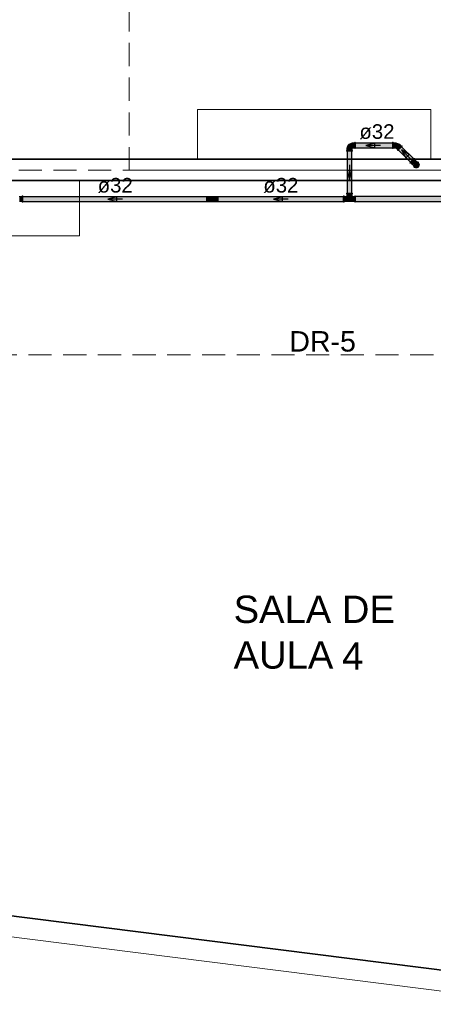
# Model space of a CAD drawing. Header units: millimetres. Extents: x 567 to 934, y -1 to 364.
# Tile 871 of 1056: x 800.04 to 805.72, y 146.42 to 159.92. Entities that reach past the tile are written whole.
import ezdxf

# ---------------------------------------------------------------- set-up
doc = ezdxf.new("R2010")
doc.units = ezdxf.units.MM
doc.header["$MEASUREMENT"] = 0
doc.linetypes.add('HIDDEN2', pattern=[0.47625, 0.3175, -0.15875])
doc.linetypes.add('NULL', pattern=[0])
for name, color, linetype, lineweight in [('AF-Condutos Reúso', 200, 'Continuous', 25), ('AF-Conexões Reúso', 216, 'Continuous', 18), ('AF-Sentido conduto Reúso', 200, 'Continuous', 30), ('AF-Textos conduto Reúso', 7, 'Continuous', 9), ('DI-Detalhes', 1, 'HIDDEN2', 9), ('Textos', 7, 'Continuous', 9)]:
    doc.layers.add(name, color=color, linetype=linetype, lineweight=lineweight)
doc.layers.add('ARQ FINA', color=8, linetype='Continuous')
doc.styles.add('Arial', font='arial.ttf')

msp = doc.modelspace()

# ---------------------------------------------------------------- hatches: boundary and pattern name
at = {"layer": 'AF-Condutos Reúso', "linetype": 'Continuous'}
for points in [[(804.645, 158.224), (804.645, 158.223), (805.156, 158.223), (805.156, 158.224)], [(804.645, 158.223), (804.645, 158.216), (805.156, 158.217), (805.156, 158.223)], [(804.645, 158.216), (804.645, 158.206), (805.156, 158.193), (805.156, 158.217)], [(805.156, 158.193), (804.645, 158.206), (804.645, 158.193), (805.156, 158.193)], [(804.597, 157.537), (804.597, 158.113), (804.534, 158.113), (804.534, 157.537)], [(804.645, 158.18), (805.156, 158.18), (805.156, 158.193), (804.645, 158.193)], [(805.156, 158.162), (805.156, 158.18), (804.645, 158.18), (804.645, 158.162)], [(805.156, 158.161), (805.156, 158.162), (804.645, 158.162), (804.645, 158.161)], [(805.402, 157.962), (805.402, 157.962), (805.237, 158.128), (805.236, 158.128)], [(805.402, 157.962), (805.24, 158.132), (805.237, 158.128)], [(805.24, 158.132), (805.402, 157.962), (805.407, 157.967)], [(805.407, 157.967), (805.247, 158.139), (805.241, 158.132)], [(805.247, 158.139), (805.407, 157.967), (805.414, 157.974), (805.256, 158.148)], [(805.256, 158.148), (805.414, 157.974), (805.423, 157.983), (805.257, 158.149)], [(805.423, 157.983), (805.266, 158.157), (805.257, 158.149)], [(805.432, 157.992), (805.274, 158.165), (805.266, 158.157), (805.423, 157.983)], [(805.445, 158.005), (805.28, 158.171), (805.274, 158.166), (805.44, 158)], [(805.44, 158), (805.274, 158.166), (805.274, 158.165), (805.432, 157.992)], [(805.281, 158.173), (805.28, 158.171), (805.445, 158.005), (805.447, 158.007)], [(805.449, 157.928), (805.452, 157.915), (805.459, 157.904), (805.471, 157.897), (805.484, 157.896), (805.497, 157.9), (805.507, 157.909), (805.512, 157.921), (805.512, 157.934), (805.507, 157.946), (805.497, 157.955), (805.484, 157.96), (805.471, 157.958), (805.459, 157.951), (805.452, 157.941)], [(800.08, 157.489), (800.08, 157.487), (802.601, 157.481), (802.601, 157.489)], [(800.08, 157.433), (802.601, 157.427), (802.601, 157.481), (800.08, 157.487)], [(802.601, 157.427), (800.08, 157.433), (800.08, 157.427)], [(802.601, 157.425), (802.601, 157.427), (800.08, 157.427), (800.08, 157.425)], [(802.761, 157.489), (802.601, 157.489), (802.601, 157.425), (802.761, 157.425)], [(802.761, 157.425), (804.485, 157.425), (804.485, 157.489), (802.761, 157.489)]]:
    msp.add_hatch(color=201, dxfattribs=at).paths.add_polyline_path(points)
h = msp.add_hatch(color=201, dxfattribs=at)
h.paths.add_polyline_path([(806.847, 157.422), (806.847, 157.49), (804.645, 157.49), (804.645, 157.422)])
h.paths.add_polyline_path([(806.847, 157.49), (806.847, 157.422), (807.644, 157.422), (807.644, 157.49)])
at = {"layer": 'AF-Conexões Reúso', "linetype": 'Continuous'}
for points in [[(804.597, 158.157), (804.601, 158.159), (804.601, 158.22), (804.568, 158.214), (804.55, 158.199), (804.538, 158.18), (804.533, 158.157)], [(804.637, 158.228), (804.601, 158.229), (804.637, 158.224)], [(804.601, 158.228), (804.601, 158.161), (804.637, 158.158), (804.637, 158.224)], [(804.645, 158.234), (804.637, 158.236), (804.644, 158.224)], [(804.637, 158.23), (804.637, 158.162), (804.645, 158.155), (804.645, 158.223)], [(805.156, 158.151), (805.164, 158.15), (805.164, 158.223), (805.156, 158.236)], [(805.205, 158.228), (805.164, 158.228), (805.164, 158.161), (805.205, 158.161)], [(805.215, 158.222), (805.205, 158.224), (805.205, 158.165), (805.239, 158.199), (805.24, 158.21)], [(805.246, 158.207), (805.231, 158.191), (805.259, 158.163), (805.271, 158.174)], [(805.249, 158.209), (805.247, 158.207), (805.271, 158.174), (805.277, 158.181)], [(804.522, 158.121), (804.522, 158.113), (804.535, 158.121)], [(804.603, 158.121), (804.535, 158.121), (804.528, 158.113), (804.596, 158.113)], [(804.53, 158.157), (804.53, 158.121), (804.597, 158.121), (804.597, 158.157)], [(804.6, 158.157), (804.597, 158.157), (804.597, 158.121), (804.6, 158.121)], [(804.607, 158.113), (804.608, 158.121), (804.597, 158.115)], [(804.637, 158.156), (804.603, 158.161), (804.601, 158.158)], [(804.637, 158.15), (804.645, 158.15), (804.637, 158.162)], [(805.164, 158.156), (805.196, 158.156), (805.205, 158.161), (805.175, 158.16)], [(805.201, 158.156), (805.227, 158.13), (805.24, 158.143), (805.206, 158.166)], [(805.24, 158.143), (805.246, 158.149), (805.211, 158.172), (805.206, 158.166)], [(805.246, 158.149), (805.253, 158.156), (805.224, 158.185), (805.211, 158.172)], [(805.231, 158.191), (805.224, 158.185), (805.253, 158.156), (805.259, 158.163)], [(805.288, 158.179), (805.283, 158.186), (805.231, 158.135), (805.228, 158.12)], [(805.4, 157.948), (805.403, 157.963), (805.398, 157.958)], [(805.404, 157.952), (805.452, 158), (805.451, 158.011), (805.403, 157.963)], [(805.43, 157.927), (805.434, 157.93), (805.408, 157.956), (805.406, 157.954)], [(805.408, 157.956), (805.434, 157.931), (805.438, 157.935), (805.412, 157.96)], [(805.438, 157.935), (805.441, 157.951), (805.474, 157.971), (805.448, 157.996), (805.412, 157.96)], [(805.459, 157.965), (805.444, 157.949), (805.438, 157.928)], [(805.448, 157.925), (805.448, 157.944), (805.44, 157.931)], [(805.481, 157.977), (805.456, 158.004), (805.448, 157.996), (805.474, 157.971)], [(805.46, 158.008), (805.455, 158.015), (805.452, 158)], [(805.481, 157.971), (805.464, 157.966), (805.469, 157.958), (805.484, 157.96), (805.506, 157.947), (805.512, 157.934), (805.509, 157.915), (805.518, 157.906), (805.522, 157.917), (805.513, 157.95), (805.502, 157.965)], [(805.518, 157.949), (805.511, 157.958), (805.522, 157.917), (805.524, 157.928)], [(805.489, 157.887), (805.479, 157.896), (805.464, 157.898), (805.45, 157.925), (805.438, 157.928), (805.439, 157.917), (805.45, 157.897)], [(805.481, 157.885), (805.492, 157.886), (805.45, 157.897), (805.459, 157.89)], [(805.518, 157.906), (805.506, 157.908), (805.497, 157.9), (805.479, 157.896), (805.492, 157.886)], [(805.511, 157.897), (805.518, 157.906), (805.492, 157.886)], [(804.524, 157.537), (804.522, 157.529), (804.534, 157.536)], [(804.528, 157.529), (804.596, 157.529), (804.602, 157.537), (804.535, 157.537)], [(804.6, 157.492), (804.596, 157.529), (804.534, 157.529), (804.53, 157.492)], [(804.53, 157.492), (804.534, 157.529), (804.53, 157.529)], [(804.608, 157.529), (804.608, 157.537), (804.596, 157.529)], [(804.6, 157.529), (804.596, 157.529), (804.6, 157.492)], [(800.035, 157.421), (800.072, 157.421), (800.072, 157.492), (800.031, 157.492)], [(800.08, 157.499), (800.072, 157.5), (800.072, 157.427), (800.08, 157.414)], [(804.494, 157.5), (804.485, 157.5), (804.494, 157.487)], [(804.494, 157.42), (804.494, 157.487), (804.485, 157.494), (804.485, 157.427)], [(804.485, 157.415), (804.494, 157.414), (804.487, 157.425)], [(804.53, 157.492), (804.494, 157.488), (804.494, 157.426), (804.53, 157.422)], [(804.494, 157.492), (804.494, 157.488), (804.53, 157.492)], [(804.494, 157.422), (804.53, 157.421), (804.494, 157.426)], [(804.53, 157.489), (804.53, 157.449), (804.601, 157.457), (804.601, 157.488), (804.533, 157.488)], [(804.53, 157.425), (804.601, 157.425), (804.601, 157.457), (804.53, 157.449)], [(804.533, 157.489), (804.534, 157.457), (804.596, 157.457), (804.597, 157.492)], [(804.601, 157.422), (804.637, 157.426), (804.637, 157.488), (804.601, 157.492)], [(804.601, 157.492), (804.637, 157.488), (804.637, 157.492)], [(804.601, 157.421), (804.637, 157.421), (804.637, 157.426)], [(804.645, 157.498), (804.637, 157.5), (804.643, 157.489)], [(804.637, 157.494), (804.637, 157.427), (804.645, 157.42), (804.645, 157.487)], [(804.637, 157.414), (804.645, 157.414), (804.637, 157.427)]]:
    msp.add_hatch(color=213, dxfattribs=at).paths.add_polyline_path(points)

# ---------------------------------------------------------------- linework, layer by layer
at = {"layer": 'AF-Condutos Reúso'}
for p, q in [((804.645, 158.224), (804.645, 158.223)), ((805.156, 158.224), (804.645, 158.224)), ((804.645, 158.223), (804.645, 158.216)), ((804.645, 158.216), (804.645, 158.206)), ((804.645, 158.206), (804.645, 158.193)), ((804.539, 158.113), (804.534, 158.113)), ((804.534, 158.113), (804.534, 157.537)), ((804.549, 158.113), (804.539, 158.113)), ((804.562, 158.113), (804.549, 158.113)), ((804.575, 158.113), (804.562, 158.113)), ((804.587, 158.113), (804.575, 158.113)), ((804.595, 158.113), (804.587, 158.113)), ((804.597, 158.113), (804.595, 158.113)), ((804.597, 157.537), (804.597, 158.113)), ((804.645, 158.193), (804.645, 158.18)), ((804.645, 158.18), (804.645, 158.169)), ((804.645, 158.169), (804.645, 158.162)), ((804.645, 158.162), (804.645, 158.161)), ((804.645, 158.161), (805.156, 158.161)), ((805.236, 158.128), (805.402, 157.962)), ((805.447, 158.007), (805.281, 158.173)), ((805.402, 157.962), (805.407, 157.967)), ((805.402, 157.962), (805.402, 157.962)), ((805.407, 157.967), (805.414, 157.974)), ((805.414, 157.974), (805.423, 157.983)), ((805.423, 157.983), (805.432, 157.992)), ((805.432, 157.992), (805.44, 158)), ((805.44, 158), (805.445, 158.005)), ((805.445, 158.005), (805.447, 158.007)), ((805.452, 157.941), (805.449, 157.928)), ((805.459, 157.951), (805.452, 157.941)), ((805.471, 157.958), (805.459, 157.951)), ((805.484, 157.96), (805.471, 157.958)), ((805.497, 157.955), (805.484, 157.96)), ((805.507, 157.946), (805.497, 157.955)), ((805.512, 157.934), (805.507, 157.946)), ((805.512, 157.921), (805.512, 157.934)), ((805.449, 157.928), (805.452, 157.915)), ((805.452, 157.915), (805.459, 157.904)), ((805.459, 157.904), (805.471, 157.897)), ((805.471, 157.897), (805.484, 157.896)), ((805.484, 157.896), (805.497, 157.9)), ((805.497, 157.9), (805.507, 157.909)), ((805.507, 157.909), (805.512, 157.921)), ((804.534, 157.537), (804.539, 157.537)), ((804.539, 157.537), (804.549, 157.537)), ((804.549, 157.537), (804.562, 157.537)), ((804.562, 157.537), (804.575, 157.537)), ((804.575, 157.537), (804.587, 157.537)), ((804.587, 157.537), (804.594, 157.537)), ((804.594, 157.537), (804.597, 157.537)), ((802.601, 157.489), (800.08, 157.489)), ((800.08, 157.425), (802.601, 157.425)), ((804.485, 157.489), (802.761, 157.489)), ((802.761, 157.425), (804.485, 157.425)), ((804.485, 157.487), (804.485, 157.489)), ((804.485, 157.481), (804.485, 157.487)), ((804.485, 157.47), (804.485, 157.481)), ((804.485, 157.457), (804.485, 157.47)), ((804.485, 157.444), (804.485, 157.457)), ((804.485, 157.433), (804.485, 157.444)), ((804.485, 157.427), (804.485, 157.433)), ((804.485, 157.425), (804.485, 157.427)), ((804.645, 157.489), (804.645, 157.487)), ((804.645, 157.487), (804.645, 157.481)), ((804.645, 157.481), (804.645, 157.47)), ((804.645, 157.47), (804.645, 157.457)), ((804.645, 157.457), (804.645, 157.444)), ((804.645, 157.444), (804.645, 157.433)), ((804.645, 157.433), (804.645, 157.427)), ((804.645, 157.427), (804.645, 157.425))]:
    msp.add_line(p, q, dxfattribs=at)
for points in [[(802.761, 157.489), (802.601, 157.489), (802.601, 157.425), (802.761, 157.425)], [(804.645, 157.422), (807.644, 157.422), (807.644, 157.49), (804.645, 157.49)]]:
    msp.add_lwpolyline(points, close=True, dxfattribs=at)
at = {"layer": 'AF-Conexões Reúso'}
for p, q in [((804.55, 158.199), (804.544, 158.19)), ((804.559, 158.208), (804.55, 158.199)), ((804.568, 158.214), (804.559, 158.208)), ((804.578, 158.219), (804.568, 158.214)), ((804.589, 158.223), (804.578, 158.219)), ((804.593, 158.223), (804.589, 158.223)), ((804.601, 158.224), (804.593, 158.223)), ((804.601, 158.229), (804.601, 158.228)), ((804.637, 158.229), (804.601, 158.229)), ((804.601, 158.228), (804.601, 158.224)), ((804.601, 158.224), (804.601, 158.218)), ((804.601, 158.224), (804.601, 158.224)), ((804.601, 158.223), (804.601, 158.224)), ((804.601, 158.223), (804.601, 158.223)), ((804.601, 158.22), (804.601, 158.223)), ((804.601, 158.217), (804.601, 158.22)), ((804.601, 158.218), (804.601, 158.211)), ((804.601, 158.213), (804.601, 158.217)), ((804.601, 158.208), (804.601, 158.213)), ((804.601, 158.211), (804.601, 158.202)), ((804.601, 158.203), (804.601, 158.208)), ((804.601, 158.198), (804.601, 158.203)), ((804.601, 158.202), (804.601, 158.193)), ((804.637, 158.236), (804.637, 158.234)), ((804.645, 158.236), (804.637, 158.236)), ((804.637, 158.234), (804.637, 158.23)), ((804.637, 158.23), (804.637, 158.229)), ((804.637, 158.229), (804.637, 158.223)), ((804.637, 158.228), (804.637, 158.229)), ((804.637, 158.224), (804.637, 158.228)), ((804.637, 158.218), (804.637, 158.224)), ((804.637, 158.223), (804.637, 158.214)), ((804.637, 158.211), (804.637, 158.218)), ((804.637, 158.214), (804.637, 158.204)), ((804.637, 158.202), (804.637, 158.211)), ((804.637, 158.204), (804.637, 158.193)), ((804.637, 158.193), (804.637, 158.202)), ((804.645, 158.234), (804.645, 158.236)), ((804.645, 158.23), (804.645, 158.234)), ((804.645, 158.224), (804.645, 158.23)), ((804.645, 158.223), (804.645, 158.224)), ((804.645, 158.214), (804.645, 158.223)), ((804.645, 158.204), (804.645, 158.214)), ((804.645, 158.193), (804.645, 158.204)), ((805.164, 158.236), (805.156, 158.236)), ((805.156, 158.236), (805.156, 158.234)), ((805.156, 158.234), (805.156, 158.23)), ((805.156, 158.23), (805.156, 158.224)), ((805.156, 158.224), (805.156, 158.223)), ((805.156, 158.223), (805.156, 158.214)), ((805.156, 158.214), (805.156, 158.204)), ((805.156, 158.204), (805.156, 158.193)), ((805.164, 158.234), (805.164, 158.236)), ((805.164, 158.23), (805.164, 158.234)), ((805.164, 158.229), (805.164, 158.23)), ((805.164, 158.224), (805.164, 158.229)), ((805.164, 158.229), (805.164, 158.228)), ((805.205, 158.229), (805.164, 158.229)), ((805.164, 158.228), (805.164, 158.224)), ((805.164, 158.224), (805.164, 158.218)), ((805.164, 158.224), (805.164, 158.224)), ((805.164, 158.223), (805.164, 158.224)), ((805.164, 158.214), (805.164, 158.223)), ((805.164, 158.218), (805.164, 158.211)), ((805.164, 158.204), (805.164, 158.214)), ((805.164, 158.211), (805.164, 158.202)), ((805.164, 158.193), (805.164, 158.204)), ((805.164, 158.202), (805.164, 158.193)), ((805.205, 158.228), (805.205, 158.229)), ((805.205, 158.224), (805.205, 158.228)), ((805.205, 158.218), (805.205, 158.224)), ((805.205, 158.224), (805.205, 158.224)), ((805.205, 158.224), (805.205, 158.224)), ((805.205, 158.224), (805.205, 158.223)), ((805.215, 158.222), (805.205, 158.224)), ((805.205, 158.223), (805.205, 158.218)), ((805.205, 158.211), (805.205, 158.218)), ((805.205, 158.218), (805.205, 158.211)), ((805.205, 158.202), (805.205, 158.211)), ((805.205, 158.211), (805.205, 158.202)), ((805.205, 158.193), (805.205, 158.202)), ((805.205, 158.202), (805.205, 158.192)), ((805.217, 158.221), (805.215, 158.222)), ((805.23, 158.217), (805.217, 158.221)), ((805.227, 158.219), (805.22, 158.22)), ((805.22, 158.22), (805.23, 158.217)), ((805.23, 158.217), (805.227, 158.219)), ((805.233, 158.215), (805.23, 158.217)), ((805.239, 158.212), (805.233, 158.215)), ((805.233, 158.215), (805.246, 158.207)), ((805.239, 158.212), (805.233, 158.215)), ((805.233, 158.194), (805.239, 158.199)), ((805.242, 158.203), (805.237, 158.197)), ((805.246, 158.207), (805.239, 158.212)), ((805.246, 158.207), (805.239, 158.212)), ((805.239, 158.199), (805.243, 158.203)), ((805.246, 158.207), (805.242, 158.203)), ((805.243, 158.203), (805.245, 158.206)), ((805.245, 158.206), (805.246, 158.207)), ((805.247, 158.207), (805.246, 158.207)), ((805.249, 158.209), (805.247, 158.207)), ((805.25, 158.21), (805.249, 158.209)), ((805.278, 158.182), (805.25, 158.21)), ((804.524, 158.121), (804.522, 158.121)), ((804.522, 158.121), (804.522, 158.113)), ((804.522, 158.113), (804.524, 158.113)), ((804.528, 158.121), (804.524, 158.121)), ((804.524, 158.113), (804.528, 158.113)), ((804.529, 158.121), (804.528, 158.121)), ((804.528, 158.113), (804.534, 158.113)), ((804.53, 158.157), (804.529, 158.157)), ((804.529, 158.157), (804.529, 158.121)), ((804.535, 158.121), (804.529, 158.121)), ((804.529, 158.121), (804.53, 158.121)), ((804.533, 158.157), (804.53, 158.157)), ((804.53, 158.121), (804.534, 158.121)), ((804.535, 158.165), (804.533, 158.157)), ((804.534, 158.157), (804.533, 158.157)), ((804.533, 158.157), (804.535, 158.157)), ((804.54, 158.157), (804.534, 158.157)), ((804.534, 158.121), (804.54, 158.121)), ((804.534, 158.113), (804.535, 158.113)), ((804.538, 158.18), (804.535, 158.169)), ((804.535, 158.169), (804.535, 158.165)), ((804.535, 158.157), (804.535, 158.157)), ((804.535, 158.157), (804.538, 158.157)), ((804.544, 158.121), (804.535, 158.121)), ((804.535, 158.113), (804.544, 158.113)), ((804.544, 158.19), (804.538, 158.18)), ((804.538, 158.157), (804.541, 158.157)), ((804.547, 158.157), (804.54, 158.157)), ((804.54, 158.121), (804.547, 158.121)), ((804.541, 158.157), (804.545, 158.157)), ((804.554, 158.121), (804.544, 158.121)), ((804.544, 158.113), (804.554, 158.113)), ((804.545, 158.157), (804.55, 158.157)), ((804.556, 158.157), (804.547, 158.157)), ((804.547, 158.121), (804.556, 158.121)), ((804.55, 158.157), (804.555, 158.157)), ((804.565, 158.121), (804.554, 158.121)), ((804.554, 158.113), (804.565, 158.113)), ((804.555, 158.157), (804.56, 158.157)), ((804.565, 158.157), (804.556, 158.157)), ((804.556, 158.121), (804.565, 158.121)), ((804.56, 158.157), (804.566, 158.157)), ((804.575, 158.157), (804.565, 158.157)), ((804.576, 158.121), (804.565, 158.121)), ((804.565, 158.121), (804.575, 158.121)), ((804.565, 158.113), (804.576, 158.113)), ((804.566, 158.157), (804.571, 158.157)), ((804.571, 158.157), (804.582, 158.157)), ((804.583, 158.157), (804.575, 158.157)), ((804.575, 158.121), (804.583, 158.121)), ((804.587, 158.121), (804.576, 158.121)), ((804.576, 158.113), (804.587, 158.113)), ((804.582, 158.157), (804.586, 158.157)), ((804.591, 158.157), (804.583, 158.157)), ((804.583, 158.121), (804.591, 158.121)), ((804.586, 158.157), (804.591, 158.157)), ((804.596, 158.121), (804.587, 158.121)), ((804.587, 158.113), (804.596, 158.113)), ((804.597, 158.157), (804.591, 158.157)), ((804.591, 158.157), (804.596, 158.157)), ((804.591, 158.121), (804.597, 158.121)), ((804.596, 158.157), (804.597, 158.157)), ((804.602, 158.121), (804.596, 158.121)), ((804.596, 158.113), (804.597, 158.113)), ((804.599, 158.157), (804.597, 158.157)), ((804.597, 158.157), (804.599, 158.157)), ((804.597, 158.121), (804.6, 158.121)), ((804.597, 158.113), (804.603, 158.113)), ((804.599, 158.157), (804.6, 158.158)), ((804.6, 158.157), (804.599, 158.157)), ((804.6, 158.158), (804.601, 158.159)), ((804.601, 158.157), (804.6, 158.157)), ((804.6, 158.121), (804.601, 158.121)), ((804.601, 158.192), (804.601, 158.198)), ((804.601, 158.193), (804.601, 158.183)), ((804.601, 158.187), (804.601, 158.192)), ((804.601, 158.176), (804.601, 158.187)), ((804.601, 158.183), (804.601, 158.174)), ((804.601, 158.172), (804.601, 158.176)), ((804.601, 158.174), (804.601, 158.167)), ((804.601, 158.167), (804.601, 158.172)), ((804.601, 158.167), (804.601, 158.161)), ((804.601, 158.162), (804.601, 158.167)), ((804.601, 158.161), (804.601, 158.162)), ((804.601, 158.161), (804.601, 158.159)), ((804.601, 158.159), (804.601, 158.161)), ((804.601, 158.159), (804.601, 158.158)), ((804.601, 158.158), (804.601, 158.157)), ((804.601, 158.157), (804.601, 158.156)), ((804.602, 158.157), (804.601, 158.157)), ((804.601, 158.156), (804.602, 158.156)), ((804.601, 158.121), (804.602, 158.121)), ((804.602, 158.156), (804.637, 158.156)), ((804.602, 158.121), (804.602, 158.156)), ((804.603, 158.121), (804.602, 158.121)), ((804.607, 158.121), (804.603, 158.121)), ((804.603, 158.113), (804.607, 158.113)), ((804.608, 158.121), (804.607, 158.121)), ((804.607, 158.113), (804.608, 158.113)), ((804.608, 158.113), (804.608, 158.121)), ((804.637, 158.193), (804.637, 158.181)), ((804.637, 158.183), (804.637, 158.193)), ((804.637, 158.174), (804.637, 158.183)), ((804.637, 158.181), (804.637, 158.171)), ((804.637, 158.167), (804.637, 158.174)), ((804.637, 158.171), (804.637, 158.162)), ((804.637, 158.161), (804.637, 158.167)), ((804.637, 158.162), (804.637, 158.156)), ((804.637, 158.158), (804.637, 158.161)), ((804.637, 158.156), (804.637, 158.158)), ((804.637, 158.156), (804.637, 158.155)), ((804.637, 158.155), (804.637, 158.151)), ((804.637, 158.151), (804.637, 158.15)), ((804.637, 158.15), (804.645, 158.15)), ((804.645, 158.181), (804.645, 158.193)), ((804.645, 158.171), (804.645, 158.181)), ((804.645, 158.162), (804.645, 158.171)), ((804.645, 158.161), (804.645, 158.162)), ((804.645, 158.155), (804.645, 158.161)), ((804.645, 158.151), (804.645, 158.155)), ((804.645, 158.15), (804.645, 158.151)), ((805.156, 158.193), (805.156, 158.182)), ((805.156, 158.182), (805.156, 158.171)), ((805.156, 158.171), (805.156, 158.162)), ((805.156, 158.162), (805.156, 158.161)), ((805.156, 158.161), (805.156, 158.155)), ((805.156, 158.155), (805.156, 158.151)), ((805.156, 158.151), (805.156, 158.15)), ((805.156, 158.15), (805.164, 158.15)), ((805.164, 158.193), (805.164, 158.183)), ((805.164, 158.182), (805.164, 158.193)), ((805.164, 158.183), (805.164, 158.175)), ((805.164, 158.171), (805.164, 158.182)), ((805.164, 158.175), (805.164, 158.167)), ((805.164, 158.162), (805.164, 158.171)), ((805.164, 158.167), (805.164, 158.161)), ((805.164, 158.161), (805.164, 158.162)), ((805.164, 158.156), (805.164, 158.161)), ((805.164, 158.161), (805.164, 158.161)), ((805.164, 158.161), (805.164, 158.158)), ((805.164, 158.158), (805.164, 158.156)), ((805.164, 158.155), (805.164, 158.156)), ((805.164, 158.156), (805.196, 158.156)), ((805.164, 158.151), (805.164, 158.155)), ((805.164, 158.15), (805.164, 158.151)), ((805.196, 158.156), (805.201, 158.156)), ((805.199, 158.16), (805.198, 158.159)), ((805.202, 158.162), (805.199, 158.16)), ((805.201, 158.156), (805.205, 158.153)), ((805.205, 158.165), (805.202, 158.162)), ((805.205, 158.183), (805.205, 158.193)), ((805.205, 158.192), (805.205, 158.187)), ((805.205, 158.187), (805.205, 158.182)), ((805.205, 158.175), (805.205, 158.183)), ((805.205, 158.182), (805.205, 158.172)), ((805.205, 158.167), (805.205, 158.175)), ((805.205, 158.172), (805.205, 158.169)), ((805.205, 158.169), (805.205, 158.165)), ((805.205, 158.165), (805.207, 158.168)), ((805.205, 158.165), (805.205, 158.167)), ((805.206, 158.166), (805.205, 158.165)), ((805.205, 158.161), (805.205, 158.165)), ((805.205, 158.161), (805.205, 158.161)), ((805.205, 158.153), (805.227, 158.13)), ((805.211, 158.172), (805.206, 158.166)), ((805.207, 158.168), (805.209, 158.17)), ((805.209, 158.17), (805.215, 158.175)), ((805.217, 158.178), (805.211, 158.172)), ((805.215, 158.175), (805.221, 158.181)), ((805.224, 158.185), (805.217, 158.178)), ((805.221, 158.181), (805.227, 158.188)), ((805.223, 158.127), (805.222, 158.126)), ((805.222, 158.126), (805.228, 158.12)), ((805.226, 158.13), (805.223, 158.127)), ((805.231, 158.191), (805.224, 158.185)), ((805.227, 158.13), (805.226, 158.13)), ((805.227, 158.188), (805.233, 158.194)), ((805.23, 158.134), (805.227, 158.13)), ((805.227, 158.13), (805.228, 158.131)), ((805.228, 158.131), (805.23, 158.134)), ((805.228, 158.12), (805.229, 158.121)), ((805.229, 158.121), (805.232, 158.124)), ((805.23, 158.134), (805.234, 158.138)), ((805.231, 158.135), (805.23, 158.134)), ((805.23, 158.134), (805.23, 158.134)), ((805.237, 158.197), (805.231, 158.191)), ((805.237, 158.141), (805.231, 158.135)), ((805.232, 158.124), (805.236, 158.128)), ((805.234, 158.138), (805.24, 158.143)), ((805.236, 158.128), (805.237, 158.129)), ((805.245, 158.148), (805.237, 158.141)), ((805.237, 158.129), (805.243, 158.135)), ((805.24, 158.143), (805.246, 158.149)), ((805.243, 158.135), (805.251, 158.142)), ((805.253, 158.156), (805.245, 158.148)), ((805.246, 158.149), (805.253, 158.156)), ((805.251, 158.142), (805.258, 158.15)), ((805.26, 158.164), (805.253, 158.156)), ((805.253, 158.156), (805.259, 158.163)), ((805.258, 158.15), (805.266, 158.158)), ((805.259, 158.163), (805.265, 158.169)), ((805.268, 158.171), (805.26, 158.164)), ((805.265, 158.169), (805.271, 158.174)), ((805.266, 158.158), (805.274, 158.165)), ((805.274, 158.178), (805.268, 158.171)), ((805.271, 158.174), (805.275, 158.178)), ((805.275, 158.179), (805.274, 158.178)), ((805.274, 158.165), (805.28, 158.172)), ((805.278, 158.182), (805.275, 158.179)), ((805.275, 158.179), (805.277, 158.181)), ((805.275, 158.178), (805.275, 158.179)), ((805.277, 158.181), (805.278, 158.182)), ((805.279, 158.182), (805.278, 158.182)), ((805.282, 158.185), (805.279, 158.182)), ((805.28, 158.172), (805.281, 158.173)), ((805.281, 158.173), (805.285, 158.176)), ((805.283, 158.186), (805.282, 158.185)), ((805.289, 158.18), (805.283, 158.186)), ((805.285, 158.176), (805.288, 158.179)), ((805.288, 158.179), (805.289, 158.18)), ((805.395, 157.955), (805.394, 157.954)), ((805.394, 157.954), (805.4, 157.948)), ((805.398, 157.958), (805.395, 157.955)), ((805.403, 157.963), (805.398, 157.958)), ((805.4, 157.948), (805.401, 157.949)), ((805.401, 157.949), (805.404, 157.952)), ((805.409, 157.969), (805.403, 157.963)), ((805.404, 157.952), (805.405, 157.953)), ((805.405, 157.953), (805.409, 157.957)), ((805.406, 157.954), (805.405, 157.953)), ((805.405, 157.953), (805.43, 157.927)), ((805.408, 157.956), (805.406, 157.954)), ((805.412, 157.96), (805.408, 157.956)), ((805.416, 157.976), (805.409, 157.969)), ((805.409, 157.957), (805.415, 157.963)), ((805.417, 157.966), (805.412, 157.96)), ((805.415, 157.963), (805.422, 157.97)), ((805.424, 157.984), (805.416, 157.976)), ((805.424, 157.972), (805.417, 157.966)), ((805.422, 157.97), (805.43, 157.978)), ((805.432, 157.992), (805.424, 157.984)), ((805.43, 157.978), (805.424, 157.972)), ((805.43, 157.978), (805.438, 157.986)), ((805.437, 157.985), (805.43, 157.978)), ((805.431, 157.928), (805.434, 157.93)), ((805.44, 157.999), (805.432, 157.992)), ((805.434, 157.931), (805.438, 157.935)), ((805.436, 157.933), (805.434, 157.93)), ((805.434, 157.93), (805.434, 157.931)), ((805.434, 157.93), (805.438, 157.925)), ((805.439, 157.936), (805.436, 157.933)), ((805.443, 157.991), (805.437, 157.985)), ((805.438, 157.986), (805.445, 157.994)), ((805.439, 157.936), (805.438, 157.928)), ((805.438, 157.935), (805.439, 157.936)), ((805.444, 157.949), (805.439, 157.939)), ((805.439, 157.939), (805.439, 157.936)), ((805.446, 158.006), (805.44, 157.999)), ((805.448, 157.996), (805.443, 157.991)), ((805.45, 157.958), (805.444, 157.949)), ((805.445, 157.994), (805.452, 158)), ((805.447, 158.007), (805.446, 158.006)), ((805.451, 158.011), (805.447, 158.007)), ((805.452, 158), (805.448, 157.996)), ((805.459, 157.965), (805.45, 157.958)), ((805.454, 158.014), (805.451, 158.011)), ((805.452, 158), (805.457, 158.005)), ((805.455, 158.003), (805.452, 158)), ((805.455, 158.015), (805.454, 158.014)), ((805.461, 158.009), (805.455, 158.015)), ((805.456, 158.004), (805.455, 158.003)), ((805.481, 157.978), (805.456, 158.004)), ((805.457, 158.005), (805.46, 158.008)), ((805.47, 157.969), (805.459, 157.965)), ((805.46, 158.008), (805.461, 158.009)), ((805.473, 157.97), (805.47, 157.969)), ((805.481, 157.971), (805.473, 157.97)), ((805.473, 157.97), (805.474, 157.971)), ((805.474, 157.971), (805.473, 157.97)), ((805.474, 157.971), (805.478, 157.975)), ((805.475, 157.972), (805.474, 157.971)), ((805.478, 157.975), (805.475, 157.972)), ((805.478, 157.975), (805.481, 157.977)), ((805.483, 157.97), (805.478, 157.975)), ((805.481, 157.977), (805.481, 157.978)), ((805.483, 157.97), (805.481, 157.971)), ((805.492, 157.969), (805.483, 157.97)), ((805.502, 157.965), (805.492, 157.969)), ((805.511, 157.958), (805.502, 157.965)), ((805.518, 157.949), (805.511, 157.958)), ((805.522, 157.939), (805.518, 157.949)), ((805.524, 157.928), (805.522, 157.939)), ((805.43, 157.927), (805.431, 157.928)), ((805.438, 157.928), (805.438, 157.925)), ((805.438, 157.925), (805.439, 157.917)), ((805.439, 157.917), (805.444, 157.906)), ((805.444, 157.906), (805.45, 157.897)), ((805.45, 157.897), (805.459, 157.89)), ((805.459, 157.89), (805.47, 157.886)), ((805.47, 157.886), (805.481, 157.885)), ((805.481, 157.885), (805.492, 157.886)), ((805.492, 157.886), (805.502, 157.89)), ((805.502, 157.89), (805.511, 157.897)), ((805.511, 157.897), (805.518, 157.906)), ((805.518, 157.906), (805.521, 157.914)), ((805.521, 157.914), (805.522, 157.917)), ((805.522, 157.917), (805.524, 157.928)), ((804.522, 157.537), (804.522, 157.529)), ((804.524, 157.537), (804.522, 157.537)), ((804.522, 157.529), (804.524, 157.529)), ((804.528, 157.537), (804.524, 157.537)), ((804.524, 157.529), (804.528, 157.529)), ((804.534, 157.537), (804.528, 157.537)), ((804.528, 157.529), (804.529, 157.529)), ((804.529, 157.529), (804.535, 157.529)), ((804.53, 157.529), (804.529, 157.529)), ((804.529, 157.529), (804.529, 157.493)), ((804.534, 157.529), (804.53, 157.529)), ((804.53, 157.529), (804.53, 157.529)), ((804.535, 157.537), (804.534, 157.537)), ((804.54, 157.529), (804.534, 157.529)), ((804.544, 157.537), (804.535, 157.537)), ((804.535, 157.529), (804.544, 157.529)), ((804.547, 157.529), (804.54, 157.529)), ((804.554, 157.537), (804.544, 157.537)), ((804.544, 157.529), (804.554, 157.529)), ((804.556, 157.529), (804.547, 157.529)), ((804.565, 157.537), (804.554, 157.537)), ((804.554, 157.529), (804.565, 157.529)), ((804.565, 157.529), (804.556, 157.529)), ((804.576, 157.537), (804.565, 157.537)), ((804.565, 157.529), (804.576, 157.529)), ((804.574, 157.529), (804.565, 157.529)), ((804.583, 157.529), (804.574, 157.529)), ((804.587, 157.537), (804.576, 157.537)), ((804.576, 157.529), (804.587, 157.529)), ((804.591, 157.529), (804.583, 157.529)), ((804.596, 157.537), (804.587, 157.537)), ((804.587, 157.529), (804.596, 157.529)), ((804.596, 157.529), (804.591, 157.529)), ((804.597, 157.537), (804.596, 157.537)), ((804.6, 157.529), (804.596, 157.529)), ((804.596, 157.529), (804.601, 157.529)), ((804.602, 157.537), (804.597, 157.537)), ((804.601, 157.529), (804.6, 157.529)), ((804.601, 157.529), (804.602, 157.529)), ((804.601, 157.529), (804.601, 157.529)), ((804.601, 157.493), (804.601, 157.529)), ((804.607, 157.537), (804.602, 157.537)), ((804.602, 157.529), (804.607, 157.529)), ((804.608, 157.537), (804.607, 157.537)), ((804.607, 157.529), (804.608, 157.529)), ((804.608, 157.529), (804.608, 157.537)), ((800.072, 157.493), (800.031, 157.493)), ((800.035, 157.421), (800.04, 157.421)), ((800.04, 157.421), (800.072, 157.421)), ((800.072, 157.5), (800.072, 157.499)), ((800.08, 157.5), (800.072, 157.5)), ((800.072, 157.499), (800.072, 157.494)), ((800.072, 157.494), (800.072, 157.493)), ((800.072, 157.493), (800.072, 157.489)), ((800.072, 157.492), (800.072, 157.493)), ((800.072, 157.489), (800.072, 157.492)), ((800.072, 157.489), (800.072, 157.487)), ((800.072, 157.488), (800.072, 157.489)), ((800.072, 157.483), (800.072, 157.488)), ((800.072, 157.487), (800.072, 157.478)), ((800.072, 157.475), (800.072, 157.483)), ((800.072, 157.478), (800.072, 157.468)), ((800.072, 157.466), (800.072, 157.475)), ((800.072, 157.468), (800.072, 157.457)), ((800.072, 157.457), (800.072, 157.466)), ((800.072, 157.457), (800.072, 157.446)), ((800.072, 157.448), (800.072, 157.457)), ((800.072, 157.439), (800.072, 157.448)), ((800.072, 157.446), (800.072, 157.435)), ((800.072, 157.431), (800.072, 157.439)), ((800.072, 157.435), (800.072, 157.427)), ((800.072, 157.426), (800.072, 157.431)), ((800.072, 157.427), (800.072, 157.425)), ((800.072, 157.425), (800.072, 157.426)), ((800.072, 157.425), (800.072, 157.421)), ((800.072, 157.422), (800.072, 157.425)), ((800.072, 157.421), (800.072, 157.422)), ((800.072, 157.421), (800.072, 157.42)), ((800.072, 157.42), (800.072, 157.415)), ((800.072, 157.415), (800.072, 157.414)), ((800.072, 157.414), (800.08, 157.414)), ((800.08, 157.499), (800.08, 157.5)), ((800.08, 157.494), (800.08, 157.499)), ((800.08, 157.489), (800.08, 157.494)), ((800.08, 157.487), (800.08, 157.489)), ((800.08, 157.478), (800.08, 157.487)), ((800.08, 157.468), (800.08, 157.478)), ((800.08, 157.457), (800.08, 157.468)), ((800.08, 157.446), (800.08, 157.457)), ((800.08, 157.435), (800.08, 157.446)), ((800.08, 157.427), (800.08, 157.435)), ((800.08, 157.425), (800.08, 157.427)), ((800.08, 157.42), (800.08, 157.425)), ((800.08, 157.415), (800.08, 157.42)), ((800.08, 157.414), (800.08, 157.415)), ((804.485, 157.5), (804.485, 157.498)), ((804.494, 157.5), (804.485, 157.5)), ((804.485, 157.498), (804.485, 157.494)), ((804.485, 157.494), (804.485, 157.489)), ((804.485, 157.489), (804.485, 157.487)), ((804.485, 157.487), (804.485, 157.478)), ((804.485, 157.478), (804.485, 157.468)), ((804.485, 157.468), (804.485, 157.457)), ((804.485, 157.457), (804.485, 157.446)), ((804.485, 157.446), (804.485, 157.435)), ((804.485, 157.435), (804.485, 157.427)), ((804.485, 157.427), (804.485, 157.425)), ((804.485, 157.425), (804.485, 157.42)), ((804.485, 157.42), (804.485, 157.415)), ((804.485, 157.415), (804.485, 157.414)), ((804.485, 157.414), (804.494, 157.414)), ((804.494, 157.498), (804.494, 157.5)), ((804.494, 157.494), (804.494, 157.498)), ((804.494, 157.493), (804.494, 157.494)), ((804.494, 157.487), (804.494, 157.493)), ((804.494, 157.493), (804.494, 157.492)), ((804.529, 157.493), (804.494, 157.493)), ((804.494, 157.492), (804.494, 157.488)), ((804.494, 157.492), (804.494, 157.492)), ((804.494, 157.488), (804.494, 157.483)), ((804.494, 157.478), (804.494, 157.487)), ((804.494, 157.483), (804.494, 157.475)), ((804.494, 157.468), (804.494, 157.478)), ((804.494, 157.475), (804.494, 157.466)), ((804.494, 157.457), (804.494, 157.468)), ((804.494, 157.466), (804.494, 157.457)), ((804.494, 157.446), (804.494, 157.457)), ((804.494, 157.457), (804.494, 157.448)), ((804.494, 157.448), (804.494, 157.439)), ((804.494, 157.435), (804.494, 157.446)), ((804.494, 157.439), (804.494, 157.431)), ((804.494, 157.427), (804.494, 157.435)), ((804.494, 157.431), (804.494, 157.426)), ((804.494, 157.421), (804.494, 157.427)), ((804.494, 157.426), (804.494, 157.422)), ((804.494, 157.422), (804.494, 157.421)), ((804.494, 157.42), (804.494, 157.421)), ((804.494, 157.421), (804.53, 157.421)), ((804.494, 157.415), (804.494, 157.42)), ((804.494, 157.414), (804.494, 157.415)), ((804.53, 157.492), (804.53, 157.493)), ((804.53, 157.489), (804.53, 157.492)), ((804.53, 157.492), (804.533, 157.492)), ((804.53, 157.492), (804.53, 157.492)), ((804.53, 157.492), (804.53, 157.492)), ((804.53, 157.488), (804.53, 157.489)), ((804.53, 157.489), (804.53, 157.488)), ((804.533, 157.489), (804.53, 157.489)), ((804.53, 157.483), (804.53, 157.488)), ((804.53, 157.488), (804.53, 157.485)), ((804.53, 157.485), (804.53, 157.48)), ((804.53, 157.475), (804.53, 157.483)), ((804.53, 157.48), (804.53, 157.473)), ((804.53, 157.466), (804.53, 157.475)), ((804.53, 157.473), (804.53, 157.465)), ((804.53, 157.457), (804.53, 157.466)), ((804.53, 157.465), (804.53, 157.457)), ((804.53, 157.448), (804.53, 157.457)), ((804.53, 157.457), (804.53, 157.449)), ((804.53, 157.449), (804.53, 157.441)), ((804.53, 157.439), (804.53, 157.448)), ((804.53, 157.441), (804.53, 157.434)), ((804.53, 157.431), (804.53, 157.439)), ((804.53, 157.434), (804.53, 157.429)), ((804.53, 157.426), (804.53, 157.431)), ((804.53, 157.429), (804.53, 157.426)), ((804.53, 157.425), (804.53, 157.426)), ((804.53, 157.426), (804.53, 157.425)), ((804.53, 157.422), (804.53, 157.425)), ((804.53, 157.425), (804.601, 157.425)), ((804.53, 157.421), (804.53, 157.422)), ((804.533, 157.492), (804.534, 157.492)), ((804.534, 157.492), (804.533, 157.492)), ((804.533, 157.492), (804.533, 157.489)), ((804.534, 157.492), (804.54, 157.492)), ((804.537, 157.492), (804.534, 157.492)), ((804.534, 157.457), (804.537, 157.457)), ((804.542, 157.492), (804.537, 157.492)), ((804.537, 157.457), (804.542, 157.457)), ((804.54, 157.492), (804.547, 157.492)), ((804.549, 157.492), (804.542, 157.492)), ((804.542, 157.457), (804.549, 157.457)), ((804.547, 157.492), (804.556, 157.492)), ((804.557, 157.492), (804.549, 157.492)), ((804.549, 157.457), (804.557, 157.457)), ((804.556, 157.492), (804.565, 157.492)), ((804.565, 157.492), (804.557, 157.492)), ((804.557, 157.457), (804.565, 157.457)), ((804.565, 157.492), (804.574, 157.492)), ((804.573, 157.492), (804.565, 157.492)), ((804.565, 157.457), (804.573, 157.457)), ((804.581, 157.492), (804.573, 157.492)), ((804.573, 157.457), (804.581, 157.457)), ((804.574, 157.492), (804.583, 157.492)), ((804.588, 157.492), (804.581, 157.492)), ((804.581, 157.457), (804.588, 157.457)), ((804.583, 157.492), (804.591, 157.492)), ((804.593, 157.492), (804.588, 157.492)), ((804.588, 157.457), (804.593, 157.457)), ((804.591, 157.492), (804.596, 157.492)), ((804.596, 157.492), (804.593, 157.492)), ((804.593, 157.457), (804.596, 157.457)), ((804.596, 157.492), (804.597, 157.492)), ((804.597, 157.492), (804.596, 157.492)), ((804.597, 157.492), (804.6, 157.492)), ((804.597, 157.489), (804.597, 157.492)), ((804.601, 157.489), (804.597, 157.489)), ((804.6, 157.492), (804.601, 157.492)), ((804.637, 157.493), (804.601, 157.493)), ((804.601, 157.492), (804.601, 157.489)), ((804.601, 157.492), (804.601, 157.492)), ((804.601, 157.492), (804.601, 157.492)), ((804.601, 157.489), (804.601, 157.488)), ((804.601, 157.488), (804.601, 157.489)), ((804.601, 157.488), (804.601, 157.483)), ((804.601, 157.485), (804.601, 157.488)), ((804.601, 157.48), (804.601, 157.485)), ((804.601, 157.483), (804.601, 157.475)), ((804.601, 157.473), (804.601, 157.48)), ((804.601, 157.475), (804.601, 157.466)), ((804.601, 157.465), (804.601, 157.473)), ((804.601, 157.466), (804.601, 157.457)), ((804.601, 157.457), (804.601, 157.465)), ((804.601, 157.457), (804.601, 157.448)), ((804.601, 157.449), (804.601, 157.457)), ((804.601, 157.441), (804.601, 157.449)), ((804.601, 157.448), (804.601, 157.439)), ((804.601, 157.434), (804.601, 157.441)), ((804.601, 157.439), (804.601, 157.431)), ((804.601, 157.429), (804.601, 157.434)), ((804.601, 157.431), (804.601, 157.426)), ((804.601, 157.426), (804.601, 157.429)), ((804.601, 157.426), (804.601, 157.425)), ((804.601, 157.425), (804.601, 157.426)), ((804.601, 157.425), (804.601, 157.422)), ((804.601, 157.422), (804.601, 157.421)), ((804.601, 157.421), (804.637, 157.421)), ((804.637, 157.5), (804.637, 157.498)), ((804.645, 157.5), (804.637, 157.5)), ((804.637, 157.498), (804.637, 157.494)), ((804.637, 157.494), (804.637, 157.493)), ((804.637, 157.493), (804.637, 157.487)), ((804.637, 157.492), (804.637, 157.493)), ((804.637, 157.488), (804.637, 157.492)), ((804.637, 157.492), (804.637, 157.492)), ((804.637, 157.483), (804.637, 157.488)), ((804.637, 157.487), (804.637, 157.478)), ((804.637, 157.475), (804.637, 157.483)), ((804.637, 157.478), (804.637, 157.468)), ((804.637, 157.466), (804.637, 157.475)), ((804.637, 157.468), (804.637, 157.457)), ((804.637, 157.457), (804.637, 157.466)), ((804.637, 157.457), (804.637, 157.446)), ((804.637, 157.448), (804.637, 157.457)), ((804.637, 157.439), (804.637, 157.448)), ((804.637, 157.446), (804.637, 157.435)), ((804.637, 157.431), (804.637, 157.439)), ((804.637, 157.435), (804.637, 157.427)), ((804.637, 157.426), (804.637, 157.431)), ((804.637, 157.427), (804.637, 157.421)), ((804.637, 157.422), (804.637, 157.426)), ((804.637, 157.421), (804.637, 157.422)), ((804.637, 157.421), (804.637, 157.42)), ((804.637, 157.42), (804.637, 157.415)), ((804.637, 157.415), (804.637, 157.414)), ((804.637, 157.414), (804.645, 157.414)), ((804.645, 157.498), (804.645, 157.5)), ((804.645, 157.494), (804.645, 157.498)), ((804.645, 157.489), (804.645, 157.494)), ((804.645, 157.487), (804.645, 157.489)), ((804.645, 157.478), (804.645, 157.487)), ((804.645, 157.468), (804.645, 157.478)), ((804.645, 157.457), (804.645, 157.468)), ((804.645, 157.446), (804.645, 157.457)), ((804.645, 157.435), (804.645, 157.446)), ((804.645, 157.427), (804.645, 157.435)), ((804.645, 157.425), (804.645, 157.427)), ((804.645, 157.42), (804.645, 157.425)), ((804.645, 157.415), (804.645, 157.42)), ((804.645, 157.414), (804.645, 157.415))]:
    msp.add_line(p, q, dxfattribs=at)
at = {"layer": 'AF-Sentido conduto Reúso'}
for p, q in [((804.911, 158.225), (804.791, 158.193)), ((804.911, 158.16), (804.911, 158.225)), ((804.791, 158.193), (804.911, 158.16)), ((805.278, 158.131), (805.34, 158.023)), ((805.386, 158.068), (805.278, 158.131)), ((805.34, 158.023), (805.386, 158.068)), ((804.598, 157.846), (804.533, 157.846)), ((804.533, 157.846), (804.565, 157.725)), ((804.565, 157.725), (804.598, 157.846)), ((801.371, 157.489), (801.25, 157.457)), ((801.25, 157.457), (801.371, 157.425)), ((801.371, 157.425), (801.371, 157.489)), ((803.644, 157.489), (803.523, 157.457)), ((803.523, 157.457), (803.644, 157.425)), ((803.644, 157.425), (803.644, 157.489))]:
    msp.add_line(p, q, dxfattribs=at)
for points in [[(804.991, 158.193), (804.791, 158.193)], [(805.419, 157.989), (805.278, 158.131)], [(804.565, 157.925), (804.565, 157.725)], [(801.45, 157.457), (801.25, 157.457)], [(803.723, 157.457), (803.523, 157.457)]]:
    msp.add_lwpolyline(points, dxfattribs=at)
at = {"layer": 'ARQ FINA', "linetype": 'Continuous', "lineweight": 5}
for p, q in [((802.481, 158.008), (802.481, 158.683)), ((802.481, 158.683), (805.681, 158.683)), ((805.681, 158.683), (805.681, 158.008)), ((800.86, 157.708), (800.86, 156.954)), ((800.86, 156.954), (797.66, 156.954))]:
    msp.add_line(p, q, dxfattribs=at)
at = {"layer": 'ARQ FINA', "lineweight": 5}
for p, q in [((812.952, 158.008), (795.081, 158.008)), ((813.081, 157.998), (795.081, 157.998)), ((795.081, 157.718), (813.081, 157.718)), ((795.081, 157.708), (813.081, 157.708)), ((807.585, 146.66), (795.995, 148.118)), ((807.596, 146.669), (795.996, 148.128)), ((795.977, 147.838), (807.272, 146.418)), ((807.272, 146.418), (796.526, 147.769))]:
    msp.add_line(p, q, dxfattribs=at)
at = {"layer": 'DI-Detalhes'}
for points in [[(801.542, 160.385), (806.847, 160.385), (806.847, 157.851), (801.542, 157.851), (801.542, 160.385)], [(797.168, 157.854), (811.431, 157.854), (811.431, 155.32), (797.168, 155.32), (797.168, 157.854)]]:
    msp.add_lwpolyline(points, dxfattribs=at)

# ---------------------------------------------------------------- texts
at = {"layer": 'AF-Textos conduto Reúso', "linetype": 'NULL', "char_height": 0.2, "width": 0.9628, "line_spacing_factor": 0.6, "style": 'Arial'}
for insert, attachment_point in [((804.701, 158.277), 7), ((801.35, 157.541), 8), ((803.623, 157.541), 8)]:
    msp.add_mtext('ø32', dxfattribs=dict(at, insert=insert, attachment_point=attachment_point))
at = {"layer": 'ARQ FINA', "linetype": 'NULL', "lineweight": 5, "char_height": 0.375, "attachment_point": 7, "line_spacing_factor": 0.9, "style": 'Arial'}
for s, insert, width in [('SALA DE', (802.975, 151.64), 4.42683), ('AULA', (802.975, 151.014), 2.73761), ('4', (804.463, 151.004), 0.58251)]:
    msp.add_mtext(s, dxfattribs=dict(at, insert=insert, width=width))
at = {"layer": 'Textos', "linetype": 'NULL', "insert": (804.196, 155.362), "char_height": 0.28, "width": 1.82555, "attachment_point": 8, "line_spacing_factor": 0.6, "style": 'Arial'}
msp.add_mtext('DR-5', dxfattribs=at)

doc.saveas('drawing.dxf')
